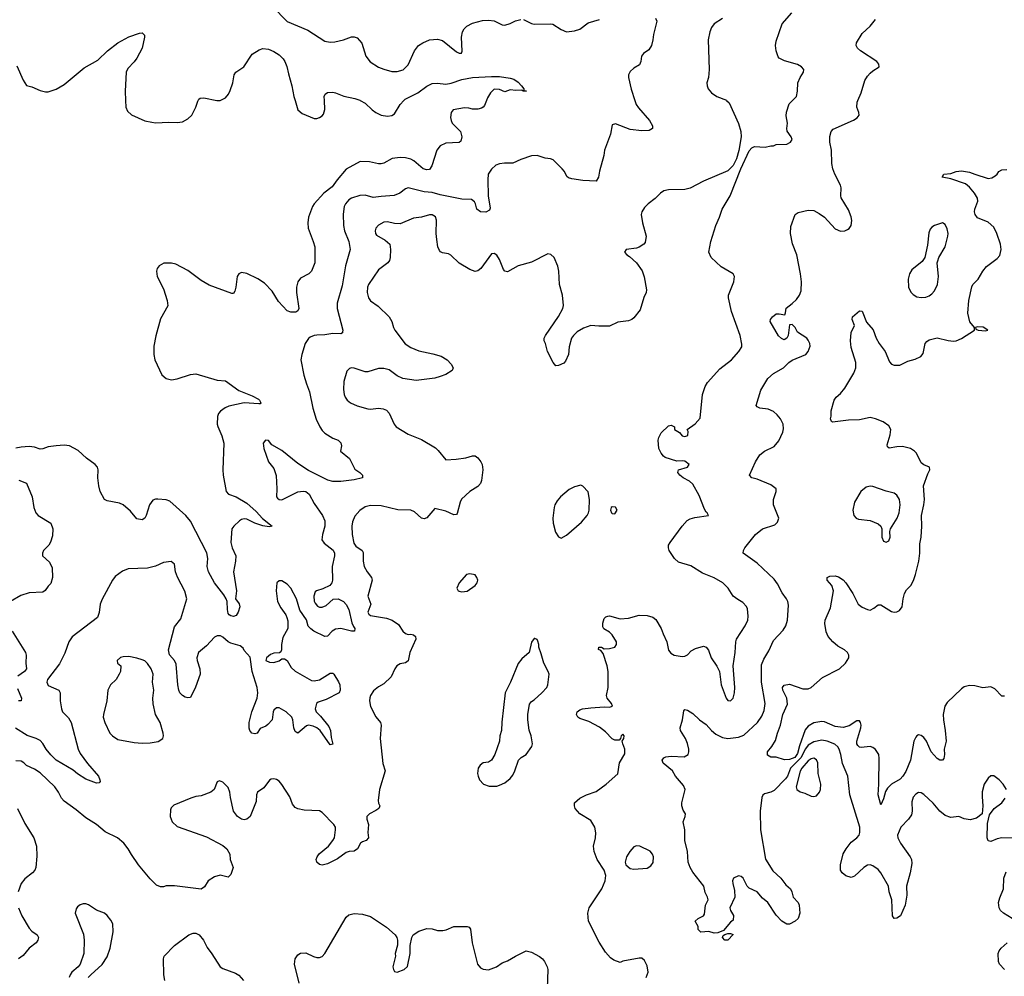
# Model space of a CAD drawing. Header units: inches. Extents: x 2134017 to 2292458, y 756222 to 916513.
# Tile 310 of 387: x 2240599 to 2247929, y 843480 to 850601. Entities that reach past the tile are written whole.
import ezdxf

# ---------------------------------------------------------------- set-up
doc = ezdxf.new("R2010")
doc.units = ezdxf.units.IN
doc.header["$MEASUREMENT"] = 0
doc.layers.add('C2844', color=7, linetype='Continuous')
doc.layers.add('C2845', color=7, linetype='Continuous')

msp = doc.modelspace()

# ---------------------------------------------------------------- linework, layer by layer
at = {"layer": 'C2844', "color": 5}
for points, elevation in [([(2245177.6, 850000), (2245187.4, 849970), (2245204.6, 849944.6), (2245286.7, 849850), (2245310.4, 849810), (2245310.6, 849790), (2245284, 849776), (2245230, 849773.6), (2245144.8, 849784.8), (2245033.7, 849826.3), (2245010, 849819), (2244997, 849750), (2244953.7, 849630), (2244946.7, 849590), (2244914.4, 849474.4), (2244907.3, 849430), (2244890, 849399), (2244790, 849404.6), (2244710, 849415.4), (2244684.3, 849424.3), (2244672.7, 849432.7), (2244653.6, 849470), (2244637.2, 849490), (2244570, 849558.7), (2244550, 849566.3), (2244510, 849571.5), (2244450, 849591.3), (2244410, 849587.3), (2244330, 849559.7), (2244270, 849532.4), (2244207.6, 849532.4), (2244170, 849527.8), (2244142.3, 849517.7), (2244110, 849489.3), (2244087.4, 849450), (2244083.6, 849410), (2244087, 849290), (2244101.1, 849198.9), (2244095.6, 849184.4), (2244070, 849168.5), (2244030, 849172), (2244000.9, 849190), (2243993.3, 849230), (2243985.7, 849245.7), (2243962.2, 849262.3), (2243890, 849265.4), (2243730, 849296.6), (2243670, 849313.6), (2243610, 849319.8), (2243491.7, 849348.3), (2243470, 849342.4), (2243428.2, 849310), (2243386.5, 849293.5), (2243290, 849286.2), (2243230, 849276.9), (2243170, 849295.6), (2243130, 849293.6), (2243070, 849272.8), (2243050, 849259.7), (2243024.7, 849230), (2243014.7, 849210), (2243006.3, 849153.7), (2243010.2, 849070), (2243018, 849030), (2243050.2, 848950), (2243058, 848890), (2243024.3, 848770), (2243000.3, 848619.7), (2242961.3, 848490), (2242963.1, 848450), (2243005.5, 848290), (2243003, 848277), (2243000.7, 848270), (2242990, 848262.9), (2242930, 848266), (2242870, 848255.6), (2242810, 848253.1), (2242790, 848249.8), (2242762.2, 848237.8), (2242750, 848228.4), (2242723.2, 848190), (2242698, 848110), (2242692.4, 848070), (2242714.7, 847954.7), (2242733.1, 847890), (2242756.5, 847830), (2242780.5, 847710), (2242806.8, 847626.8), (2242832.4, 847570), (2242850, 847543), (2242870, 847523.1), (2242930, 847486.4), (2242970.8, 847470), (2242990, 847450.8), (2242994, 847430), (2242988, 847388), (2243053.5, 847333.5), (2243094.6, 847254.6), (2243130.8, 847230), (2243151.3, 847210), (2243151, 847190), (2243090, 847176.3), (2242990, 847162.4), (2242930, 847163.5), (2242892.2, 847172.2), (2242750, 847245.4), (2242670, 847296.3), (2242550, 847394.7), (2242476.6, 847436.6), (2242450, 847469), (2242428.6, 847471.4), (2242411, 847450), (2242416, 847410), (2242450.7, 847310), (2242490, 847261), (2242508.6, 847208.6), (2242513.4, 847110), (2242510.4, 847050.4), (2242518.7, 847038.7), (2242530, 847028.7), (2242550, 847027.6), (2242670, 847087.1), (2242710, 847092.6), (2242730, 847088.9), (2242754.3, 847070), (2242790, 846999.5), (2242853.6, 846910), (2242871, 846871), (2242870.2, 846830), (2242852.3, 846770), (2242849.1, 846730), (2242864.3, 846704.3), (2242931.9, 846651.9), (2242941.6, 846630), (2242942, 846610), (2242926, 846530), (2242928.4, 846430), (2242923, 846410), (2242907.7, 846390), (2242855.6, 846364.4), (2242809.3, 846350.7), (2242798.6, 846341.4), (2242789.3, 846310), (2242791.6, 846271.6), (2242797.3, 846257.3), (2242815.9, 846235.9), (2242830, 846228.1), (2242850, 846226.9), (2242879.5, 846240.5), (2242932.8, 846287.2), (2242970, 846288.8), (2243008.2, 846270), (2243030, 846248.4), (2243049.1, 846210), (2243072.1, 846112), (2243082.9, 846082.9), (2243093.4, 846070), (2243090.4, 846049.6), (2243068, 846050), (2242990, 846069.7), (2242950, 846065.4), (2242923.8, 846050), (2242890, 846012.3), (2242870.4, 846009.6), (2242789.4, 846050), (2242765.6, 846065.6), (2242746.6, 846086.6), (2242734.7, 846134.7), (2242684.5, 846204.5), (2242659.3, 846290), (2242617.8, 846370), (2242590, 846398), (2242550, 846423.1), (2242530, 846424.7), (2242512.4, 846410), (2242508.9, 846350), (2242517.1, 846270), (2242542.9, 846222.9), (2242580.4, 846170), (2242588.4, 846150), (2242594.9, 846125.1), (2242595.5, 846070), (2242556.7, 846003.3), (2242548.9, 845950), (2242548.5, 845911.5), (2242543.4, 845896.6), (2242532.8, 845887.2), (2242490, 845886), (2242465.2, 845874.8), (2242436, 845850), (2242431.3, 845830), (2242458.5, 845818.5), (2242490, 845815.5), (2242530, 845828.4), (2242550, 845843), (2242570, 845843.8), (2242590.2, 845830.2), (2242619.4, 845779.4), (2242650, 845750.3), (2242770, 845683.1), (2242790, 845680.3), (2242830, 845688.2), (2242910, 845737.3), (2242930, 845736), (2242938, 845730), (2242972.8, 845672.8), (2242981.6, 845650), (2242985.5, 845610), (2242976.3, 845590), (2242879.3, 845540.7), (2242819.9, 845520.1), (2242808.4, 845510), (2242798.4, 845470), (2242805.5, 845450), (2242837.6, 845417.6), (2242899.9, 845339.9), (2242912.4, 845310), (2242917.3, 845257.3), (2242930, 845208.7), (2242910, 845202), (2242835.6, 845310), (2242810.8, 845330.8), (2242783.3, 845343.3), (2242750, 845349.7), (2242734.7, 845345.3), (2242670, 845289.6), (2242657.2, 845297.2), (2242650, 845302.7), (2242640.5, 845330), (2242631.8, 845390), (2242623.7, 845410), (2242582, 845450), (2242530, 845478.7), (2242510, 845477.6), (2242490, 845461.2), (2242484.9, 845450), (2242477.1, 845390), (2242445.1, 845354.9), (2242430, 845342.9), (2242390, 845324.5), (2242366.8, 845290), (2242350, 845284), (2242327.3, 845290), (2242311.6, 845310), (2242306.2, 845326.2), (2242307.1, 845370), (2242327.1, 845450), (2242367.6, 845550), (2242372.4, 845590), (2242367.7, 845630), (2242329.8, 845750), (2242315.5, 845855.5), (2242270, 845906.6), (2242262, 845922), (2242239.3, 845939.3), (2242170, 845959.1), (2242150, 845969.8), (2242110, 846005.8), (2242093.4, 846013.4), (2242070, 846013.7), (2242050, 846003.5), (2241990, 845941.2), (2241928.9, 845890), (2241916.9, 845850), (2241918.9, 845830), (2241940.9, 845770), (2241942.3, 845730), (2241908.2, 845631.8), (2241870, 845556), (2241850, 845551.8), (2241830, 845558), (2241809.8, 845569.8), (2241791.5, 845590), (2241782.6, 845610), (2241775, 845650), (2241762.7, 845802.7), (2241749.9, 845829.9), (2241714.2, 845874.2), (2241706.5, 845910), (2241750, 846082), (2241798.9, 846141.1), (2241843.1, 846290), (2241826.9, 846346.9), (2241772.3, 846452.3), (2241759.7, 846490), (2241750, 846548.7), (2241727, 846567), (2241670, 846559.6), (2241610, 846532.8), (2241550, 846517.7), (2241406, 846514), (2241363.6, 846496.4), (2241310, 846455.1), (2241288.4, 846430), (2241211.7, 846288.3), (2241197.6, 846250), (2241191.4, 846188.6), (2241177.6, 846150), (2240990, 846007), (2240965.3, 845970), (2240934.9, 845885.1), (2240893.9, 845806.1), (2240806.7, 845690), (2240801.6, 845670), (2240810, 845644.9), (2240890.8, 845610), (2240899.1, 845590), (2240901.1, 845530), (2240910.3, 845470), (2240917.6, 845450), (2240963, 845403), (2240982.2, 845370), (2241033.6, 845170), (2241050, 845139.5), (2241103.5, 845063.5), (2241186, 844970), (2241196.3, 844943.7), (2241197.3, 844930), (2241190, 844921.2), (2241170, 844918.4), (2241090, 844948.3), (2241030, 844986.4), (2240995.8, 845015.8), (2240870, 845088.3), (2240830, 845128.1), (2240796.5, 845170), (2240770, 845213.1), (2240750, 845234.4), (2240720.7, 845250), (2240653.4, 845273.4), (2240566.9, 845326.9)], 340), ([(2245861.9, 850000), (2245881.7, 849981.7), (2245950.9, 849829.1), (2245967.7, 849770), (2245970.4, 849730), (2245953, 849627), (2245934.8, 849565.2), (2245910, 849515.1), (2245870, 849477.2), (2245690, 849398.4), (2245590, 849346.6), (2245550, 849337.4), (2245430, 849335.6), (2245394, 849326), (2245370.4, 849309.7), (2245330, 849269), (2245278, 849230), (2245250, 849202), (2245231, 849170), (2245226, 849150), (2245234.8, 849090), (2245261.6, 848990), (2245256.4, 848943.6), (2245246, 848930), (2245210, 848906.6), (2245190, 848899.3), (2245114, 848890), (2245101, 848870), (2245118, 848850), (2245138.4, 848838.4), (2245191.9, 848791.9), (2245231.8, 848731.8), (2245246.9, 848686.9), (2245266, 848590), (2245263, 848570), (2245245.7, 848534.3), (2245218, 848442), (2245170, 848381.2), (2245156, 848370), (2245130, 848359.5), (2245050.6, 848349.4), (2244990, 848319.5), (2244910, 848319), (2244850, 848324), (2244795.9, 848304.1), (2244750, 848277.2), (2244721, 848250), (2244706.8, 848230), (2244690, 848166), (2244684, 848110), (2244661.4, 848058.6), (2244650, 848044), (2244610, 848026), (2244590, 848025.2), (2244570, 848048.7), (2244529.3, 848130), (2244514, 848190), (2244504, 848210), (2244504, 848230), (2244514, 848250), (2244609.5, 848390.5), (2244641.2, 848450), (2244646.3, 848473.7), (2244640.9, 848550), (2244616.9, 848630), (2244613.3, 848730), (2244606.2, 848766.2), (2244578, 848830), (2244554.2, 848854.2), (2244530, 848857.2), (2244410, 848797), (2244310, 848769.5), (2244230, 848723.7), (2244210, 848729.2), (2244201.2, 848741.2), (2244170, 848815.3), (2244150, 848849), (2244130, 848861.2), (2244110, 848859), (2244032, 848748), (2244010, 848732), (2243990, 848727.3), (2243950, 848740.5), (2243870, 848789.6), (2243808.6, 848848.6), (2243790, 848858), (2243745.8, 848865.8), (2243732, 848872), (2243722.9, 848882.9), (2243712, 848910), (2243704, 848964), (2243700.4, 849010), (2243702.6, 849110), (2243693.9, 849133.9), (2243670, 849148.3), (2243650, 849149.7), (2243590, 849132.1), (2243530, 849122.6), (2243430, 849082.6), (2243390, 849083.5), (2243337.3, 849097.3), (2243310, 849094.4), (2243270, 849072.1), (2243250.3, 849050), (2243245, 849030), (2243247.1, 849010), (2243256.2, 848996.2), (2243320.4, 848960.4), (2243354, 848930), (2243359.5, 848890), (2243356.5, 848830), (2243351.4, 848808.6), (2243339.3, 848790), (2243270, 848739.6), (2243195.5, 848630), (2243188.9, 848611.1), (2243185.3, 848570), (2243194.9, 848530), (2243210, 848508.2), (2243267.6, 848467.6), (2243350, 848388), (2243370, 848354.8), (2243380.5, 848310), (2243390.4, 848290), (2243467.9, 848187.9), (2243510, 848160.3), (2243570, 848136.5), (2243674.6, 848114.6), (2243735.6, 848095.6), (2243781, 848070), (2243810, 848038), (2243826, 848010), (2243818, 847990), (2243770, 847960.9), (2243730, 847944.5), (2243688.1, 847931.9), (2243550, 847915.1), (2243450, 847931.3), (2243410, 847951.2), (2243350, 847994), (2243310, 848003.5), (2243270, 848004.2), (2243190, 847979.6), (2243170, 847980.5), (2243090, 848007.6), (2243070, 848009.5), (2243054.6, 848005.4), (2243034.2, 847985.8), (2243012.7, 847907.3), (2243008.2, 847848.2), (2243014.7, 847810), (2243022.8, 847790), (2243037.4, 847770), (2243062, 847750), (2243110, 847725.5), (2243190, 847704.6), (2243210, 847702.6), (2243270.4, 847710.4), (2243305.5, 847705.5), (2243330, 847694.8), (2243350, 847671.3), (2243386, 847590), (2243402, 847570), (2243490, 847516.4), (2243590, 847477.1), (2243693.9, 847413.9), (2243714.9, 847394.9), (2243770, 847325.5), (2243848.9, 847328.9), (2243919.7, 847340.3), (2243970, 847355.6), (2243990, 847354.3), (2244010, 847339.5), (2244031.7, 847310), (2244042.4, 847290), (2244046.4, 847250), (2244037.6, 847170), (2244030.3, 847149.7), (2244010, 847126.6), (2243950.3, 847089.7), (2243888.1, 847031.9), (2243878, 847010), (2243855.8, 846924.2), (2243850, 846917.2), (2243830, 846915.6), (2243770, 846943.1), (2243690, 846962.9), (2243630, 846893.6), (2243610, 846885.1), (2243590, 846891.6), (2243536.8, 846936.8), (2243510, 846949.7), (2243412.9, 846952.9), (2243290, 846982.7), (2243210, 846984.4), (2243170, 846975.8), (2243130, 846947.8), (2243094.5, 846905.5), (2243075.6, 846864.4), (2243071.3, 846830), (2243073.8, 846770), (2243085.4, 846705.4), (2243100.8, 846680.8), (2243148.2, 846650), (2243155.8, 846635.8), (2243155.8, 846570), (2243164.4, 846530), (2243184.9, 846490), (2243218.7, 846450), (2243223.1, 846430), (2243190.3, 846310), (2243212.4, 846250), (2243190.3, 846190), (2243196.9, 846176.9), (2243210, 846166.8), (2243330, 846146.3), (2243371.5, 846131.5), (2243417.9, 846097.9), (2243450.3, 846050), (2243470, 846031.7), (2243490, 846024.9), (2243510, 846027.2), (2243530, 846022), (2243544.4, 846010), (2243547, 845990), (2243504.2, 845890), (2243490, 845829), (2243470, 845812.7), (2243430, 845806), (2243406, 845790), (2243390.4, 845770), (2243363, 845710), (2243310, 845658), (2243270, 845635.1), (2243233.9, 845606.1), (2243210.4, 845570), (2243206.1, 845553.9), (2243203.1, 845530), (2243210, 845488.2), (2243250, 845410.5), (2243284.9, 845370), (2243290.3, 845350), (2243281.8, 845250), (2243303.4, 845063.4), (2243320.7, 845010), (2243276.3, 844870), (2243268, 844788), (2243270.7, 844770), (2243281, 844750), (2243278, 844742), (2243271.3, 844730), (2243250, 844714), (2243202, 844690), (2243182, 844670), (2243182.8, 844650), (2243195.5, 844610), (2243190.6, 844550), (2243196.3, 844510), (2243178, 844490), (2243150, 844480.9), (2243134.8, 844470), (2243113, 844430), (2243090, 844412.3), (2243050.7, 844409.3), (2243030, 844401.2), (2242964.4, 844355.6), (2242890, 844318), (2242850, 844307.8), (2242830, 844311.6), (2242809.7, 844330), (2242806.6, 844350), (2242812.6, 844370), (2242827.2, 844392.8), (2242898.4, 844450), (2242929.5, 844490), (2242941.2, 844510), (2242949.5, 844570.5), (2242949.6, 844590), (2242937.4, 844610), (2242850, 844700.5), (2242830, 844713), (2242717.2, 844717.2), (2242670, 844726.6), (2242650, 844737.2), (2242630, 844761.2), (2242610, 844815.1), (2242550, 844907.3), (2242530, 844931.8), (2242510, 844945.6), (2242490, 844951.1), (2242470, 844947.6), (2242459.6, 844940.4), (2242416, 844884), (2242368.2, 844851.8), (2242361.8, 844830), (2242358, 844782), (2242314.6, 844670), (2242290, 844648.9), (2242270, 844645.6), (2242250, 844648.6), (2242220.5, 844670), (2242191.1, 844710), (2242167.8, 844810), (2242163.6, 844850), (2242150, 844885.2), (2242110, 844925.2), (2242085.4, 844934.6), (2242070, 844928), (2242046.8, 844870), (2242021, 844850), (2241950, 844823.6), (2241910, 844818.4), (2241873.5, 844806.5), (2241745.1, 844754.9), (2241726, 844734), (2241720.4, 844719.6), (2241719.3, 844670), (2241733.4, 844630), (2241770, 844595.5), (2241990, 844518.4), (2242110, 844454.9), (2242140.7, 844430), (2242162.8, 844390), (2242166.8, 844350), (2242186.8, 844290), (2242170, 844238), (2242150, 844219), (2242090, 844232.7), (2242050, 844221.2), (2242002.8, 844190), (2241974.2, 844145.8), (2241950.4, 844129.6), (2241750, 844154.7), (2241690, 844153.6), (2241670, 844146), (2241645.8, 844145.8), (2241618, 844158), (2241570, 844206), (2241483.7, 844310), (2241430, 844386), (2241405.4, 844430), (2241373.7, 844470), (2241326, 844510), (2241236, 844556), (2241171.5, 844610), (2241090, 844659.7), (2241018.6, 844718.6), (2240930, 844782.9), (2240910, 844806), (2240888.2, 844850), (2240861.3, 844890), (2240750, 844994), (2240710, 845021.1), (2240650, 845049.6), (2240630, 845069.5), (2240610, 845080.7), (2240570, 845082.9)], 360), ([(2244073.6, 850000), (2244058.8, 849961.2), (2244050.4, 849949.6), (2244037.5, 849942.5), (2244010, 849936), (2243970, 849935.1), (2243942.4, 849942.4), (2243910, 849944.2), (2243824.7, 849930), (2243811.3, 849910), (2243807.1, 849872.9), (2243810.5, 849850), (2243819.3, 849830), (2243879.5, 849770), (2243890.3, 849730), (2243884.1, 849695.9), (2243870, 849686.3), (2243770, 849682.3), (2243730, 849663.1), (2243703.6, 849630), (2243667.7, 849512.3), (2243650, 849487), (2243630, 849482.4), (2243602.7, 849490), (2243532.4, 849550), (2243510, 849562.9), (2243470, 849573.7), (2243430, 849576.2), (2243371.1, 849568.9), (2243310, 849533.3), (2243290, 849527.8), (2243270, 849527.6), (2243203.9, 849543.9), (2243134.4, 849545.6), (2243030, 849487.6), (2242961.7, 849410), (2242923.8, 849356.2), (2242864, 849310), (2242790.3, 849230), (2242778.7, 849210), (2242749.1, 849130.9), (2242742.6, 849090), (2242746, 849050), (2242784.6, 848950), (2242794.9, 848910), (2242797.1, 848790), (2242770, 848729.5), (2242750.2, 848709.8), (2242690, 848676.2), (2242670.3, 848649.7), (2242659.5, 848610), (2242658.9, 848570), (2242677.1, 848450), (2242670, 848434), (2242655.6, 848424.4), (2242616.4, 848423.6), (2242590, 848435.1), (2242524.4, 848504.4), (2242479.1, 848579.1), (2242420.7, 848640.7), (2242372.2, 848672.2), (2242290, 848712), (2242250, 848719.3), (2242230, 848708.7), (2242218.8, 848690), (2242207.7, 848610), (2242199.3, 848580.7), (2242190, 848564), (2242176.8, 848563.2), (2242010, 848626), (2241950, 848660.5), (2241850, 848734.7), (2241761.8, 848781.8), (2241729.7, 848789.8), (2241671.6, 848788.4), (2241638, 848770), (2241623.1, 848750), (2241617, 848730), (2241622, 848690), (2241670, 848598.8), (2241695.3, 848510), (2241700.4, 848470), (2241646.7, 848373.3), (2241611.4, 848248.6), (2241597.4, 848170), (2241596.9, 848110), (2241604.9, 848070), (2241658, 847958), (2241690, 847930.3), (2241730, 847920.3), (2241770, 847927.4), (2241870, 847960.9), (2241910, 847966), (2242070, 847917.6), (2242130, 847912.7), (2242230, 847840.7), (2242330, 847801.6), (2242375.4, 847775.4), (2242384, 847770), (2242394.8, 847750), (2242390, 847742), (2242378.4, 847741.6), (2242270, 847748.1), (2242155.8, 847724.2), (2242127.3, 847712.7), (2242093.3, 847686.7), (2242079.5, 847670), (2242071.7, 847648.3), (2242068.9, 847590), (2242072.7, 847572.7), (2242103, 847503), (2242118, 847450), (2242110.3, 847250), (2242113.4, 847210), (2242135.8, 847090), (2242153.4, 847070), (2242210, 847050.2), (2242290, 847001.8), (2242359.3, 846939.3), (2242406.9, 846886.9), (2242478, 846830), (2242454.7, 846825.3), (2242410, 846832.3), (2242350, 846853.5), (2242290, 846882.8), (2242270, 846886.2), (2242250, 846880.4), (2242235.8, 846870), (2242192, 846830), (2242178.9, 846810), (2242170.3, 846710), (2242179.5, 846670), (2242206.7, 846610), (2242205.3, 846570), (2242190.3, 846490), (2242212.1, 846350), (2242205.3, 846290), (2242233.5, 846253.5), (2242236.5, 846230), (2242226, 846190), (2242210, 846166.3), (2242190, 846159.6), (2242170, 846162.9), (2242157.2, 846170), (2242150, 846182), (2242144.7, 846210), (2242142.7, 846270), (2242136.4, 846290), (2242119, 846319), (2242048, 846410), (2242005.1, 846490), (2241995.4, 846530), (2241999.1, 846590), (2241992, 846631.9), (2241870, 846868.3), (2241834.8, 846910), (2241717.6, 847017.6), (2241690, 847026.6), (2241628.1, 847031.9), (2241610, 847032), (2241590, 847024.5), (2241565.7, 846990), (2241541.1, 846910), (2241530.2, 846889.8), (2241510, 846878), (2241470, 846886.3), (2241422.5, 846942.5), (2241370, 846989.7), (2241342, 847002), (2241250, 847020.5), (2241229.8, 847029.8), (2241197.4, 847090), (2241186.6, 847130), (2241181.3, 847190), (2241183.6, 847250), (2241177, 847270), (2241159.5, 847290), (2241096.5, 847336.5), (2241034.7, 847394.7), (2240970, 847428), (2240930, 847433), (2240869.6, 847429.6), (2240810, 847421.1), (2240770, 847406.6), (2240750, 847405.1), (2240710, 847418.7), (2240670, 847423.6), (2240610, 847419.6), (2240570, 847411.8)], 320), ([(2241386.4, 850000), (2241388.9, 849950), (2241401.3, 849921.3), (2241430, 849892.7), (2241530, 849848.5), (2241582.5, 849837.5), (2241610, 849834.4), (2241710, 849839.5), (2241770, 849835.3), (2241810, 849842), (2241850, 849862.4), (2241880.7, 849890), (2241909.5, 849950), (2241924.4, 849995.6), (2241926.9, 850000)], 320), ([(2242066.7, 850000), (2242070, 849999.3), (2242081.5, 850000)], 320), ([(2242648.7, 850000), (2242670.4, 849930.4), (2242702.8, 849902.8), (2242790, 849866.8), (2242810, 849866), (2242830, 849874), (2242850, 849884.9), (2242861.6, 849898.4), (2242871.5, 849931.5), (2242867.1, 850000)], 320), ([(2243132.4, 850000), (2243170, 849980.4), (2243222.4, 849930), (2243250.5, 849910), (2243290, 849891.6), (2243337.2, 849882.7), (2243370, 849886.7), (2243390, 849899.3), (2243431.3, 849970), (2243458.3, 850000)], 320), ([(2245263.6, 843470), (2245277.6, 843510), (2245270, 843558), (2245250, 843598), (2245230, 843614), (2245210, 843614), (2245090, 843593.2), (2245070, 843584), (2245021.2, 843601.2), (2244998, 843618), (2244959.7, 843659.7), (2244913.9, 843733.9), (2244832.7, 843890), (2244829.1, 843949.1), (2244839.3, 843990), (2244932.3, 844130), (2244958, 844190), (2244962.7, 844230), (2244949.2, 844270), (2244898.4, 844350), (2244875.6, 844410), (2244871.6, 844450), (2244885.3, 844510), (2244888.7, 844548.7), (2244879.7, 844590), (2244850, 844639.7), (2244769.5, 844690), (2244734, 844730), (2244729, 844750), (2244729.4, 844770.6), (2244770, 844806), (2244818, 844830), (2244890, 844854.8), (2244963.7, 844910), (2245052.8, 844987.2), (2245064.2, 845070), (2245103.3, 845136.7), (2245103.5, 845170), (2245088, 845210), (2245085.2, 845230), (2245097.2, 845250), (2245099.2, 845270), (2245090, 845282), (2245075.8, 845270), (2245070.9, 845249.1), (2245061.6, 845238.4), (2245030, 845237.3), (2245009, 845249), (2244961.1, 845301.1), (2244915.5, 845335.5), (2244836.2, 845376.2), (2244770, 845398), (2244754, 845410), (2244745.1, 845430), (2244748.3, 845450), (2244770, 845464.2), (2244789, 845470), (2244850, 845479.7), (2244950, 845485.2), (2244990, 845482.6), (2245011.8, 845490), (2245005.6, 845510), (2244971.5, 845550), (2244967.3, 845570), (2244979.6, 845630), (2244980.5, 845750), (2244973.3, 845790), (2244943.2, 845883.2), (2244924.7, 845904.7), (2244908.4, 845911.6), (2244910, 845931), (2244930, 845930.8), (2244950, 845918), (2244990, 845919.1), (2245028.7, 845930), (2245042.7, 845950), (2245040.9, 845970), (2245010, 846020.9), (2244990, 846040.7), (2244947.7, 846067.7), (2244941, 846081), (2244940.5, 846110), (2244950, 846142.8), (2244963.3, 846156.7), (2244978.3, 846161.7), (2244990, 846162.6), (2245070, 846140.3), (2245130, 846146), (2245210, 846167.7), (2245270, 846166.8), (2245313.2, 846153.2), (2245335.2, 846135.2), (2245374, 846070), (2245388.2, 846028.2), (2245417.3, 845970), (2245427.9, 845907.9), (2245445.8, 845885.8), (2245472, 845870), (2245530, 845860.4), (2245550, 845862.4), (2245570, 845873.4), (2245597.7, 845902.3), (2245630, 845920.7), (2245690, 845938.8), (2245710, 845931.3), (2245727.9, 845907.9), (2245747.7, 845850), (2245788.6, 845788.6), (2245808, 845750), (2245820.4, 845650), (2245858, 845550), (2245870, 845534), (2245890, 845530.7), (2245910, 845551.3), (2245920.5, 845590), (2245922.6, 845630), (2245909.4, 845790), (2245924.7, 845890), (2245931.3, 845970), (2245935.1, 845990), (2246000.5, 846090), (2246018.5, 846130), (2246021.4, 846161.5), (2246016.1, 846216.1), (2246010, 846232.7), (2245983.3, 846263.3), (2245944.7, 846284.7), (2245911.6, 846310), (2245873.7, 846370), (2245832.6, 846410), (2245770, 846446.6), (2245681.6, 846481.6), (2245596.2, 846536.2), (2245503.3, 846563.3), (2245472.7, 846590), (2245435.1, 846650), (2245428, 846670), (2245429.6, 846689.7), (2245440.5, 846710), (2245529.7, 846830.3), (2245568.1, 846871.9), (2245590, 846884.9), (2245624.8, 846895.2), (2245726, 846910), (2245718, 846930), (2245710, 846935.3), (2245697, 846957), (2245658, 847058), (2245610, 847142.7), (2245585.3, 847165.3), (2245537.2, 847190), (2245513.2, 847210), (2245499.3, 847230), (2245504, 847250), (2245569.3, 847270.7), (2245584, 847290), (2245550, 847315.1), (2245530, 847318.4), (2245490, 847315.1), (2245403.3, 847343.3), (2245391.5, 847351.5), (2245373.4, 847373.4), (2245357, 847410), (2245353.3, 847470), (2245356.9, 847490), (2245374.9, 847525.1), (2245430, 847578), (2245450, 847582), (2245474, 847570), (2245474, 847550), (2245510, 847527.3), (2245530, 847504.2), (2245550, 847499.5), (2245573.9, 847506.1), (2245574.8, 847534.8), (2245568, 847550), (2245627.9, 847592.1), (2245665.6, 847634.4), (2245683.1, 847810), (2245703.1, 847870), (2245719.1, 847900.9), (2245810, 848003), (2245897, 848070), (2245952.3, 848130), (2245973.8, 848166.2), (2245974.2, 848185.8), (2245961.8, 848250), (2245898.8, 848430), (2245875.8, 848530), (2245875.4, 848550), (2245915.6, 848650), (2245921.2, 848690), (2245909.4, 848709.4), (2245821, 848761), (2245746.6, 848830), (2245729.6, 848870), (2245744.7, 848950), (2245780.4, 849070), (2245808.4, 849130), (2245828.1, 849191.9), (2245888.2, 849290), (2245968.7, 849491.3), (2246030, 849624), (2246050, 849647.3), (2246070, 849656.3), (2246148.4, 849651.6), (2246190, 849662), (2246210, 849662), (2246230, 849671.3), (2246310, 849674), (2246337.2, 849690), (2246349.2, 849710), (2246341.2, 849730), (2246312.5, 849772.5), (2246309.3, 849790), (2246314, 849830), (2246305.8, 849885.8), (2246306.5, 849913.5), (2246326.3, 849973.7), (2246351.8, 850000)], 360), ([(2247945.6, 844870), (2247921.6, 844910), (2247890, 844943.7), (2247850, 844972.7), (2247830, 844973.2), (2247810, 844954), (2247779.1, 844910), (2247765.5, 844854.5), (2247763.4, 844816.6), (2247768.4, 844750), (2247764.7, 844690), (2247722.5, 844657.5), (2247674.4, 844645.6), (2247630, 844652.7), (2247590, 844669.3), (2247530, 844662.7), (2247490, 844676.2), (2247450, 844709.6), (2247398.3, 844770), (2247330, 844833.3), (2247310, 844845.6), (2247290, 844847.3), (2247270, 844835.6), (2247250, 844814.5), (2247240.5, 844779.5), (2247243.6, 844710), (2247237.4, 844682.6), (2247215.3, 844650), (2247159.5, 844590), (2247134, 844530), (2247137, 844510), (2247156, 844470), (2247228.8, 844370), (2247238, 844350), (2247240.7, 844320.7), (2247227.8, 844250), (2247201.6, 844150), (2247204.5, 844084.5), (2247190.6, 844010), (2247155.5, 843930), (2247130, 843912.3), (2247109.5, 843909.5), (2247096, 843930), (2247092, 844050), (2247071.6, 844110), (2247067.6, 844150), (2247011.1, 844250), (2246990, 844274.3), (2246950, 844303.1), (2246930, 844309.8), (2246910, 844307.3), (2246883.1, 844290), (2246814.2, 844225.8), (2246790, 844215.4), (2246750, 844227.4), (2246721.5, 844250), (2246710.8, 844270), (2246709.1, 844310), (2246728.5, 844391.5), (2246751, 844430), (2246790, 844477.7), (2246830.8, 844510), (2246848.8, 844530), (2246854.5, 844550), (2246853, 844590), (2246778, 844830), (2246764.8, 844970), (2246724.2, 845064.2), (2246712, 845130), (2246699.4, 845170), (2246688.6, 845188.6), (2246667.2, 845207.2), (2246609.9, 845229.9), (2246570, 845236.7), (2246510, 845226.2), (2246470, 845199.6), (2246450, 845173.6), (2246414.7, 845105.3), (2246338.5, 845030), (2246314.1, 844970), (2246299.8, 844950), (2246215.9, 844864.1), (2246190, 844851.3), (2246142.6, 844837.4), (2246130.4, 844829.6), (2246123.7, 844810), (2246111.2, 844708.8), (2246114.5, 844570), (2246151.5, 844351.5), (2246204.8, 844264.8), (2246266, 844210), (2246302, 844162), (2246336.3, 844130), (2246347.7, 844110), (2246357.3, 844070), (2246395.5, 844030), (2246402, 844010), (2246406, 843950), (2246394.8, 843910), (2246371.3, 843890), (2246330, 843869.3), (2246310, 843869.4), (2246273.2, 843890), (2246230, 843934), (2246169.3, 844030), (2246130, 844062.7), (2246090, 844109.2), (2246030, 844137.2), (2246014, 844150), (2245984, 844210), (2245970, 844224), (2245950, 844228.7), (2245912, 844210), (2245906, 844190), (2245906.8, 844170), (2245919.8, 844119.8), (2245924, 844070), (2245885.5, 843990), (2245890.6, 843970.6), (2245913.2, 843933.2), (2245910, 843898), (2245890, 843882), (2245838.8, 843821.2), (2245796.9, 843803.1), (2245770, 843802), (2245730, 843814), (2245670, 843809), (2245649.2, 843829.2), (2245648.7, 843850), (2245628.7, 843890), (2245650, 843911), (2245689.3, 843930.7), (2245698, 843942), (2245703.7, 844010), (2245723.7, 844050), (2245719.5, 844070), (2245702.8, 844102.8), (2245691.5, 844150), (2245610, 844254.5), (2245589.5, 844290.5), (2245574.7, 844330), (2245570, 844408), (2245551.2, 844490), (2245549.6, 844570), (2245538, 844630), (2245554, 844670), (2245555.3, 844690), (2245537.5, 844717.5), (2245529.4, 844750), (2245529.5, 844770.5), (2245552.7, 844870), (2245539.6, 844899.6), (2245481.2, 844970), (2245459.3, 845010), (2245390, 845065.6), (2245380.7, 845090), (2245394.2, 845105.8), (2245410, 845114), (2245450, 845119), (2245545.6, 845114.4), (2245574.5, 845130), (2245580.7, 845150), (2245579.7, 845170), (2245570, 845214), (2245554.7, 845250), (2245518, 845310), (2245514.7, 845330), (2245532.8, 845390), (2245543.6, 845456.4), (2245550, 845466), (2245570, 845462.4), (2245610, 845437), (2245658.7, 845390), (2245710, 845354.3), (2245750.1, 845310.1), (2245782.5, 845282.5), (2245830, 845257.1), (2245870, 845250.1), (2245950, 845259), (2245990, 845275.3), (2246091, 845369), (2246123.2, 845416.8), (2246141.6, 845458.4), (2246148.5, 845510), (2246121.1, 845670), (2246121.4, 845798.6), (2246139.4, 845840.6), (2246177.1, 845902.9), (2246210, 845979.3), (2246282.3, 846057.7), (2246302.8, 846090), (2246313.8, 846130), (2246322.9, 846242.9), (2246318, 846270), (2246307.4, 846290), (2246274.7, 846334.7), (2246240.9, 846400.9), (2246215.6, 846435.6), (2246090, 846556), (2245986, 846630), (2245987, 846650), (2245996.3, 846670), (2246076.3, 846770), (2246130, 846811.5), (2246220.1, 846839.9), (2246240.1, 846859.9), (2246249.4, 846890), (2246209.8, 846990), (2246209.8, 847030), (2246229.7, 847090), (2246229.7, 847110), (2246190, 847137.6), (2246090, 847179.7), (2246049, 847190), (2246033.2, 847210), (2246077.6, 847310), (2246110, 847363), (2246143.7, 847390), (2246215, 847424.9), (2246250, 847464.9), (2246281.3, 847530), (2246285.6, 847554.4), (2246282.2, 847590), (2246263.1, 847630), (2246238.8, 847658.8), (2246210, 847683.5), (2246170, 847702.4), (2246109.2, 847710), (2246090, 847718.7), (2246080.5, 847730), (2246115.8, 847844.2), (2246169.8, 847930.2), (2246210, 847967.2), (2246286, 848010), (2246325.2, 848050), (2246350, 848067.3), (2246451.1, 848108.9), (2246470, 848131), (2246482.9, 848170), (2246482, 848190), (2246470, 848216), (2246458, 848230), (2246390, 848275.6), (2246371, 848310), (2246350, 848332.6), (2246330, 848329), (2246321.1, 848250), (2246310.7, 848229.3), (2246290, 848218), (2246270, 848227.1), (2246248.9, 848248.9), (2246185.6, 848354.4), (2246189.2, 848370), (2246203.7, 848390), (2246229.7, 848410.3), (2246252.4, 848412.4), (2246294.7, 848405.3), (2246301.2, 848418.8), (2246305.3, 848454.7), (2246350, 848487.7), (2246381, 848519), (2246403.7, 848550), (2246416.6, 848583.4), (2246418, 848650), (2246412.3, 848710), (2246384.5, 848850), (2246352.7, 848932.7), (2246338, 849010), (2246339.3, 849060.7), (2246372.7, 849150), (2246394.9, 849165.1), (2246470, 849183.7), (2246510, 849181.3), (2246550, 849159.5), (2246590, 849130.4), (2246670, 849043.7), (2246710, 849026), (2246742, 849030), (2246761.7, 849038.3), (2246773.1, 849046.9), (2246787.8, 849070), (2246794.3, 849105.7), (2246790, 849133.2), (2246770, 849184.5), (2246715.6, 849275.6), (2246711.1, 849291.1), (2246714.2, 849350), (2246710.8, 849370), (2246666.8, 849450), (2246651.6, 849490), (2246645, 849530), (2246643.5, 849630), (2246629.8, 849690), (2246630, 849731.3), (2246641.3, 849770), (2246654.7, 849785.2), (2246805.9, 849854.1), (2246832.7, 849870), (2246849.3, 849890), (2246847, 849910), (2246831.8, 849950), (2246833.4, 849986.6), (2246839.2, 850000)], 340), ([(2247930, 845564.5), (2247910, 845564.5), (2247859.6, 845619.6), (2247830, 845635.6), (2247770, 845627.6), (2247710, 845642.9), (2247670, 845644.8), (2247630, 845634.8), (2247610, 845621.2), (2247502.9, 845517.1), (2247486.2, 845490), (2247474.3, 845430), (2247475.4, 845390), (2247489.2, 845310), (2247496, 845230), (2247480.3, 845170), (2247484.7, 845130), (2247479, 845101), (2247470, 845089.7), (2247450, 845089.8), (2247430, 845100.3), (2247385, 845150), (2247350, 845229.5), (2247330, 845257.6), (2247310, 845273.3), (2247290, 845276.9), (2247279.1, 845270), (2247270, 845260.9), (2247256.5, 845230), (2247230.9, 845090), (2247194.8, 845005.2), (2247174, 844970), (2247152.9, 844947.1), (2247090, 844911.2), (2247058.5, 844881.5), (2247043.5, 844856.5), (2247030, 844801.2), (2247010, 844755.3), (2246988.8, 844830), (2246994.7, 844910), (2246997.8, 845102.2), (2246994.8, 845130), (2246970, 845168.5), (2246950, 845183.1), (2246930, 845189.8), (2246863.1, 845183.1), (2246850, 845185.7), (2246837.4, 845197.4), (2246831.1, 845210), (2246831.7, 845230), (2246860.3, 845330), (2246862.2, 845350), (2246858, 845370), (2246850, 845381.3), (2246830, 845380.9), (2246774.5, 845345.5), (2246730, 845333.1), (2246670, 845339.4), (2246590, 845373.8), (2246570, 845377), (2246510, 845366.8), (2246470, 845342.9), (2246445.3, 845314.7), (2246404.4, 845195.6), (2246390, 845139), (2246370, 845110), (2246330, 845092.8), (2246291.7, 845091.7), (2246230, 845110.9), (2246190, 845111.3), (2246166, 845126), (2246165.1, 845150), (2246197.6, 845190), (2246224.9, 845235.1), (2246239.4, 845290), (2246261.8, 845350), (2246279.8, 845430), (2246314.5, 845505.5), (2246309, 845550), (2246279.7, 845610), (2246277.6, 845630), (2246290, 845647.7), (2246330, 845654), (2246430, 845620.6), (2246470, 845620.2), (2246491.9, 845630), (2246574.4, 845705.6), (2246700.9, 845770), (2246747, 845810), (2246771.2, 845850), (2246771.2, 845870), (2246762, 845890), (2246739.3, 845910), (2246690, 845938.4), (2246652.3, 845970), (2246617.2, 846010), (2246604.1, 846044.1), (2246592.9, 846107.1), (2246596, 846130), (2246636.1, 846223.9), (2246658.4, 846350), (2246646, 846390), (2246609.4, 846430), (2246609.2, 846450), (2246630, 846458), (2246670, 846461.6), (2246694.7, 846454.7), (2246730, 846430.6), (2246750.3, 846410.3), (2246802, 846330), (2246842, 846250), (2246870, 846228), (2246910, 846210.7), (2246930, 846206.8), (2246958.6, 846221.4), (2246990, 846246), (2247010, 846246), (2247090, 846194.8), (2247110, 846190.7), (2247130, 846194), (2247150, 846202.8), (2247169.5, 846230), (2247175.8, 846290), (2247186.2, 846330), (2247201.8, 846358.2), (2247233.7, 846390), (2247253.1, 846426.9), (2247268.7, 846470), (2247294, 846570), (2247300.6, 846630), (2247300.6, 846699.4), (2247310.9, 846750), (2247315.8, 846830), (2247313.8, 846910), (2247330.6, 846989.4), (2247334.6, 847030), (2247327.6, 847130), (2247358.8, 847221.2), (2247374.5, 847250), (2247373.2, 847270), (2247330, 847287.8), (2247310, 847303.6), (2247274.8, 847374.8), (2247259.6, 847390), (2247230, 847408.3), (2247170, 847424.4), (2247130, 847422.6), (2247072.3, 847412.3), (2247060.5, 847420.5), (2247056, 847436), (2247079.7, 847510), (2247085.4, 847550), (2247070, 847578.7), (2247027.2, 847607.2), (2246970, 847631.1), (2246930, 847638.9), (2246850, 847621.6), (2246770, 847620.4), (2246650, 847605.2), (2246642, 847610), (2246634, 847630), (2246641.2, 847650), (2246639.3, 847690), (2246663.5, 847770), (2246677.6, 847790), (2246710, 847818.4), (2246742.9, 847857.1), (2246807.8, 847970), (2246823.9, 848010), (2246823.5, 848050), (2246790, 848162), (2246784, 848210), (2246788.3, 848271.7), (2246814.2, 848325.8), (2246795.8, 848370), (2246799.6, 848390), (2246850, 848433.4), (2246870, 848431), (2246902, 848350), (2246952.4, 848292.4), (2246974.6, 848230), (2246998, 848190), (2247042.8, 848130), (2247074.4, 848054.4), (2247090, 848038), (2247110, 848028.7), (2247150.5, 848029.5), (2247210, 848058.5), (2247265.9, 848074.1), (2247306.5, 848093.5), (2247323.9, 848116.1), (2247340.9, 848190), (2247353.4, 848206.6), (2247370, 848218), (2247430, 848232.4), (2247510, 848213.4), (2247550, 848207.7), (2247570, 848210.7), (2247610, 848227.3), (2247708, 848290), (2247708, 848310), (2247672.1, 848352.1), (2247657.6, 848417.6), (2247665.4, 848510), (2247686.4, 848613.6), (2247693.6, 848630), (2247733.6, 848670), (2247769.6, 848730), (2247797.1, 848762.9), (2247876.3, 848823.7), (2247894.7, 848845.3), (2247905.6, 848890), (2247900.5, 848930), (2247873, 849010), (2247850, 849056.2), (2247810, 849093), (2247730, 849125.7), (2247711, 849150), (2247707.1, 849170), (2247709.8, 849190), (2247732.2, 849250), (2247730, 849273.6), (2247707.2, 849310), (2247670, 849354.8), (2247639.4, 849379.4), (2247530, 849417.6), (2247466, 849430), (2247478, 849450), (2247530, 849455.8), (2247569.8, 849470.2), (2247610, 849475.8), (2247670, 849467), (2247710.5, 849450), (2247810, 849419.6), (2247835.8, 849424.2), (2247862, 849438), (2247875.1, 849450), (2247887.9, 849472.1), (2247910, 849484), (2247946.8, 849486.8)], 320), ([(2240592.3, 847172.3), (2240650.3, 847150.3), (2240690.4, 847050), (2240704.4, 846970), (2240718, 846930), (2240737.3, 846910), (2240830, 846853), (2240844.4, 846810), (2240842, 846758), (2240828.6, 846711.4), (2240815.5, 846690), (2240776.3, 846650), (2240768.2, 846630), (2240769, 846609), (2240821.7, 846561.7), (2240840.3, 846520.3), (2240842.3, 846450), (2240830, 846405.2), (2240810, 846385.2), (2240788.4, 846351.6), (2240770, 846339.5), (2240670, 846334.7), (2240606.4, 846313.6), (2240530, 846269.2)], 320), ([(2240541.6, 846050), (2240643, 845890), (2240648, 845870), (2240644.9, 845810), (2240650.4, 845770), (2240635.5, 845750), (2240584.8, 845715.2)], 320), ([(2240582.1, 845622.1), (2240611.1, 845550), (2240610.3, 845529.7), (2240590.3, 845529.7)], 320), ([(2247990, 844509.6), (2247910, 844509.7), (2247876.7, 844503.3), (2247830, 844482.7), (2247810, 844489), (2247801.2, 844510), (2247803.2, 844616.8), (2247818, 844682), (2247852.7, 844730), (2247910, 844770.5), (2247934.9, 844805.1)], 340), ([(2240581.3, 844730), (2240638, 844618), (2240704.9, 844510), (2240724.9, 844450), (2240726.4, 844373.6), (2240718.8, 844290), (2240710.8, 844270), (2240694.8, 844250), (2240635.6, 844204.4), (2240610.3, 844169.7), (2240587, 844110)], 360), ([(2247988.6, 843910), (2247923.5, 843950), (2247901.8, 843970), (2247890.7, 843990), (2247885.3, 844030), (2247895, 844065), (2247922.2, 844130), (2247926.6, 844210), (2247942.7, 844257.3)], 340), ([(2240590.3, 843990), (2240613.8, 843930), (2240670, 843838.7), (2240690, 843817), (2240728.7, 843788.7), (2240739.3, 843770), (2240734.4, 843750), (2240720.4, 843730), (2240670, 843689.6), (2240625.3, 843634.7), (2240590, 843609.8)], 360), ([(2241109.5, 843470), (2241127, 843490), (2241212.5, 843567.5), (2241250, 843625.5), (2241272.4, 843690), (2241295.1, 843810), (2241291.8, 843870), (2241278.3, 843898.3), (2241250, 843932.7), (2241229.6, 843949.6), (2241170, 843972.7), (2241111.5, 844011.5), (2241090, 844019.3), (2241070, 844019.3), (2241050, 844012.7), (2241030, 843997.2), (2241018.5, 843981.5), (2241010.7, 843950), (2241073.4, 843793.4), (2241079.5, 843750), (2241075.8, 843650), (2241048.2, 843570), (2241033.4, 843550), (2240987.7, 843510), (2240974, 843490), (2240967.3, 843470)], 380), ([(2242680.5, 843430), (2242644.2, 843570), (2242650, 843611.3), (2242670, 843641), (2242690, 843653.4), (2242730, 843655.5), (2242787, 843627), (2242810, 843620.5), (2242830, 843619.1), (2242850, 843627.3), (2242871, 843649), (2243030, 843919.1), (2243050, 843937.1), (2243090, 843946.4), (2243150, 843943.8), (2243210, 843925.5), (2243330, 843844.9), (2243394.8, 843790), (2243406.8, 843770), (2243411, 843750), (2243410.9, 843710.9), (2243394, 843650), (2243396.3, 843630), (2243377.3, 843550), (2243380.7, 843530), (2243390, 843516), (2243410, 843510.8), (2243462, 843530), (2243487, 843553), (2243505.1, 843650), (2243504.5, 843710), (2243519.3, 843770), (2243529.2, 843790), (2243570, 843817.3), (2243630, 843836.3), (2243670, 843833.4), (2243710, 843822), (2243750, 843820.7), (2243773.8, 843826.2), (2243830, 843850.7), (2243930, 843850.6), (2243944.9, 843844.9), (2243955.5, 843830), (2243968, 843730), (2244007.7, 843570), (2244030, 843542.8), (2244050, 843534), (2244090, 843527.3), (2244148, 843550), (2244190, 843581), (2244230, 843594), (2244290, 843630.7), (2244369.4, 843670.6), (2244410, 843660.7), (2244468.1, 843628.1), (2244491, 843610), (2244506.8, 843590), (2244526, 843550), (2244530.8, 843530), (2244525.5, 843390)], 360), ([(2241678.4, 843450), (2241671.9, 843491.9), (2241669.5, 843610), (2241673.2, 843630), (2241751.2, 843708.8), (2241859, 843790), (2241890, 843800.5), (2241910, 843800.5), (2241934.8, 843790), (2241967.3, 843750), (2241993.8, 843693.8), (2242030, 843646.8), (2242090.3, 843550.3), (2242110, 843538.4), (2242204.5, 843504.5), (2242229.1, 843489.1), (2242266, 843450)], 360), ([(2247929.7, 843530), (2247893.3, 843570), (2247886, 843590), (2247884.4, 843650), (2247891.1, 843670), (2247906.3, 843690), (2247949.8, 843730.2)], 340)]:
    msp.add_lwpolyline(points, dxfattribs=dict(at, elevation=elevation))
for points, elevation in [([(2247470, 849089), (2247410, 849069.2), (2247390, 849057.2), (2247377.5, 849042.5), (2247366.7, 849013.3), (2247357.8, 848922.3), (2247337.1, 848830), (2247318, 848802), (2247241.1, 848738.9), (2247222.4, 848710), (2247212.4, 848670), (2247216.4, 848610), (2247233.3, 848573.3), (2247250, 848555.5), (2247278.3, 848538.3), (2247310, 848532.2), (2247343.8, 848536.2), (2247370, 848544.9), (2247390, 848559.3), (2247410, 848583), (2247430.8, 848629.2), (2247438.5, 848690), (2247429.5, 848790), (2247433.1, 848806.9), (2247442, 848830), (2247489.5, 848910), (2247509.4, 848990), (2247511.6, 849010), (2247504.8, 849044.8), (2247490, 849075.3)], 340), ([(2247726, 848314), (2247714, 848310), (2247718, 848298), (2247734, 848290), (2247790, 848284.7), (2247806, 848290), (2247772, 848312)], 320), ([(2244775.3, 847135.3), (2244730, 847122.7), (2244690, 847102.9), (2244626, 847050), (2244600.5, 847019.5), (2244583.8, 846990), (2244577.1, 846970), (2244567.7, 846890), (2244570, 846854), (2244587.1, 846787.1), (2244610, 846752), (2244630, 846742), (2244670, 846764.7), (2244780.1, 846859.9), (2244822.7, 846910), (2244832.3, 846930), (2244838, 846950), (2244841.2, 847030), (2244830, 847086), (2244790, 847128)], 380), ([(2246930, 847128.4), (2246899.7, 847120.3), (2246860.3, 847090), (2246812.7, 847010), (2246800.5, 846950), (2246807.7, 846910), (2246826, 846890), (2246842.4, 846882.4), (2246930, 846872.2), (2246990, 846848.2), (2247010.5, 846830), (2247018, 846810), (2247018, 846750), (2247030, 846718.8), (2247050, 846710.8), (2247070, 846721), (2247079.5, 846750), (2247076.2, 846790), (2247080.7, 846810), (2247130.7, 846890), (2247146, 846930), (2247154.1, 846990), (2247147.9, 847030), (2247130, 847062), (2247110, 847076.8), (2247050, 847092.3), (2246950, 847127.3)], 340), ([(2245010, 846975.3), (2245002, 846970), (2244998, 846950), (2245004.7, 846930), (2245010, 846924.7), (2245030, 846922), (2245048, 846950), (2245033.2, 846973.2)], 380), ([(2243950, 846477.2), (2243924.7, 846470), (2243871.3, 846410), (2243852, 846370), (2243862, 846350), (2243870, 846346), (2243890, 846341), (2243930, 846347.3), (2243988.7, 846390), (2244004, 846410), (2244008.7, 846430), (2244002, 846450), (2243988.9, 846468.9)], 380), ([(2244430, 845995.3), (2244410, 845968), (2244391, 845890), (2244337.6, 845842.4), (2244310.3, 845809.7), (2244253.4, 845670), (2244213, 845590), (2244188.1, 845371.9), (2244185.5, 845310), (2244172.7, 845270), (2244170.4, 845229.6), (2244136, 845130), (2244110, 845088.7), (2244090, 845075.3), (2244050, 845068.7), (2244027.1, 845052.9), (2244011, 845029), (2244007.3, 844990), (2244010.8, 844970), (2244022, 844942), (2244050.7, 844910.7), (2244094.4, 844894.4), (2244150, 844894.8), (2244170, 844902.8), (2244210, 844921), (2244250, 844951.3), (2244270, 844978), (2244286, 845010), (2244312.7, 845090), (2244331.5, 845108.5), (2244370, 845131), (2244412.7, 845190), (2244417.2, 845210), (2244406, 845270), (2244392.4, 845312.4), (2244381.5, 845390), (2244381.5, 845430), (2244394.3, 845505.7), (2244410, 845526), (2244430, 845537), (2244487, 845590), (2244522, 845630), (2244531.3, 845650), (2244539.7, 845730), (2244533.7, 845750), (2244500.5, 845810), (2244481.6, 845881.6), (2244462.7, 845930), (2244462.7, 845950), (2244455.5, 845975.5), (2244450, 845988), (2244434.6, 845994.6)], 380), ([(2241410, 845859.5), (2241370, 845859.3), (2241350, 845852.7), (2241324.7, 845830), (2241326, 845810), (2241350.8, 845790), (2241348.2, 845750), (2241340.3, 845730), (2241317, 845690), (2241274.4, 845650), (2241254, 845610), (2241248.5, 845530), (2241222, 845430), (2241221.1, 845410), (2241231.7, 845370), (2241270.4, 845290), (2241289.2, 845269.2), (2241330, 845243.7), (2241450, 845220.3), (2241510, 845215.3), (2241570, 845217), (2241630, 845228), (2241665.2, 845250), (2241669.4, 845270), (2241667.6, 845290), (2241645.3, 845370), (2241609.9, 845429.9), (2241592.1, 845507.9), (2241588.8, 845550), (2241598, 845610), (2241588.4, 845670), (2241591.1, 845730), (2241576.9, 845770), (2241550, 845809.6), (2241530, 845827.3), (2241510, 845837), (2241470, 845849.4)], 360), ([(2246510, 845102.7), (2246490, 845098), (2246470, 845082.9), (2246422.5, 845030), (2246410, 845006.3), (2246380.2, 844890), (2246384.7, 844870), (2246410, 844853.6), (2246443.4, 844843.4), (2246490, 844821.3), (2246510, 844818.4), (2246530, 844823.8), (2246552.8, 844850), (2246559.7, 844870), (2246563.1, 844910), (2246544.5, 844990), (2246542, 845070), (2246532.1, 845092.1)], 360), ([(2245190, 844452), (2245170, 844442.7), (2245140.7, 844410), (2245116.3, 844370), (2245106.8, 844330), (2245111, 844310), (2245143, 844283), (2245170, 844277.3), (2245270, 844284), (2245298.4, 844301.6), (2245314, 844326), (2245318, 844370), (2245309.3, 844390), (2245291.5, 844411.5), (2245215.3, 844450)], 360), ([(2245870, 843749.3), (2245848, 843750), (2245830, 843768), (2245836.4, 843783.6), (2245848, 843792), (2245870, 843798), (2245890, 843798), (2245911.1, 843791.1)], 340)]:
    msp.add_lwpolyline(points, close=True, dxfattribs=dict(at, elevation=elevation))
at = {"layer": 'C2845', "color": 5}
for points, elevation in [([(2242480.5, 850700.5), (2242590, 850587.2), (2242742.7, 850522.7), (2242870, 850442.4), (2242910, 850433.7), (2242944.9, 850435.1), (2243010, 850450.4), (2243070, 850472.7), (2243090, 850473.4), (2243110, 850467.3), (2243145.7, 850425.7), (2243174.9, 850330), (2243207.2, 850287.2), (2243270, 850248.4), (2243310, 850232.2), (2243370, 850215.8), (2243410, 850214.4), (2243452.5, 850227.5), (2243490, 850264.9), (2243537.6, 850370), (2243568.3, 850410), (2243600.7, 850430), (2243650, 850451.2), (2243710, 850456.5), (2243746.7, 850446.7), (2243850, 850362.8), (2243870, 850351.3), (2243888, 850352), (2243892, 850368), (2243888.3, 850470), (2243895.1, 850510), (2243907.3, 850532.7), (2243926.6, 850553.4), (2243970, 850576.5), (2244043.7, 850596.3), (2244090, 850597.6), (2244130, 850593.4), (2244190, 850561.7), (2244210, 850560.8), (2244250, 850573.6), (2244290, 850593.1), (2244330, 850603.1)], 340), ([(2246351.8, 850000), (2246380.9, 850030), (2246389.4, 850069.4), (2246392.7, 850130), (2246409, 850170), (2246434, 850210), (2246437.2, 850230), (2246419, 850250), (2246390, 850266.6), (2246293.8, 850293.8), (2246254, 850314), (2246245.6, 850325.6), (2246229.6, 850370), (2246226.3, 850410), (2246230, 850442), (2246276, 850570), (2246346.8, 850653.2)], 360), ([(2244350, 850602.6), (2244410, 850572.2), (2244430, 850567), (2244550, 850570.3), (2244566.7, 850566.7), (2244630, 850527), (2244670, 850511.8), (2244730, 850517.7), (2244770, 850531.6), (2244830, 850576.9), (2244916.2, 850603.8)], 340), ([(2245332.9, 850612.9), (2245342.4, 850590), (2245316.3, 850490), (2245313.4, 850450), (2245303, 850410), (2245282, 850378), (2245242.8, 850350), (2245226.8, 850330), (2245222, 850290), (2245214.2, 850265.8), (2245170, 850239.5), (2245144.2, 850215.8), (2245132.2, 850190), (2245130.3, 850170), (2245150, 850084.7), (2245177.6, 850000)], 340), ([(2245830.5, 850609.5), (2245770, 850569.2), (2245750, 850544), (2245736.4, 850510), (2245725.3, 850450), (2245731.8, 850230), (2245726.4, 850170), (2245715.5, 850130), (2245716.3, 850110), (2245725.5, 850085.5), (2245750, 850055.5), (2245790, 850030.4), (2245860.9, 850000.9), (2245861.9, 850000)], 360), ([(2246839.2, 850000), (2246863.5, 850056.5), (2246890, 850147.3), (2246910, 850180.5), (2246930, 850203), (2246950, 850220.5), (2246998, 850250), (2246995.3, 850270), (2246981.2, 850290), (2246858, 850370), (2246835.1, 850390), (2246827.3, 850410), (2246829.6, 850430), (2246870, 850498), (2246930, 850554), (2246970, 850601.6)], 340), ([(2240577.7, 850257.7), (2240625.3, 850150), (2240650, 850110.7), (2240690, 850100.7), (2240750, 850074.4), (2240790, 850064.7), (2240810, 850064.7), (2240870, 850083.8), (2240930, 850119.3), (2241077.9, 850242.1), (2241179.4, 850300.6), (2241253.5, 850370), (2241330, 850429), (2241410, 850474.6), (2241490, 850502), (2241510, 850502.8), (2241526.8, 850486.8), (2241527.3, 850470), (2241510.4, 850390), (2241470, 850315.1), (2241450, 850287), (2241403.2, 850236.8), (2241390.2, 850209.8), (2241383, 850070), (2241386.4, 850000)], 320), ([(2242081.5, 850000), (2242090, 850000.5), (2242130, 850019.1), (2242153.7, 850046.3), (2242165.6, 850074.4), (2242186, 850130), (2242195.6, 850190), (2242206.6, 850210), (2242266.6, 850250), (2242330, 850344), (2242382.7, 850377.3), (2242410, 850385.5), (2242450, 850381.6), (2242490, 850363.7), (2242530, 850338.9), (2242559.6, 850310), (2242573.1, 850290), (2242588.1, 850251.9), (2242598.9, 850198.9), (2242625.5, 850110), (2242639.3, 850030), (2242648.7, 850000)], 320), ([(2243458.3, 850000), (2243467.3, 850010), (2243563.1, 850056.9), (2243630, 850107.2), (2243670, 850125.3), (2243710, 850128.5), (2243770, 850120.4), (2243810, 850128.9), (2243890, 850155.5), (2243968.7, 850170), (2244110, 850179.1), (2244170, 850177.4), (2244250, 850166.7), (2244278.6, 850158.5), (2244310, 850135.5), (2244334.8, 850110), (2244352.7, 850087.3), (2244352.7, 850072.7), (2244372, 850070), (2244346, 850070), (2244336.4, 850076.4), (2244292.9, 850072.9), (2244250, 850078), (2244210, 850064), (2244170, 850082.7), (2244130, 850084), (2244103.8, 850056.2), (2244080.9, 850019.1), (2244073.6, 850000)], 320), ([(2242867.1, 850000), (2242865.1, 850030), (2242872.5, 850047.5), (2242890, 850058.8), (2242930, 850060.7), (2242950, 850056.3), (2243011.5, 850031.5), (2243093.7, 850013.7), (2243130, 850001.3), (2243132.4, 850000)], 320), ([(2241926.9, 850000), (2241931.6, 850008.4), (2241943.3, 850016.7), (2241970, 850019.5), (2242066.7, 850000)], 320)]:
    msp.add_lwpolyline(points, dxfattribs=dict(at, elevation=elevation))

doc.saveas('drawing.dxf')
